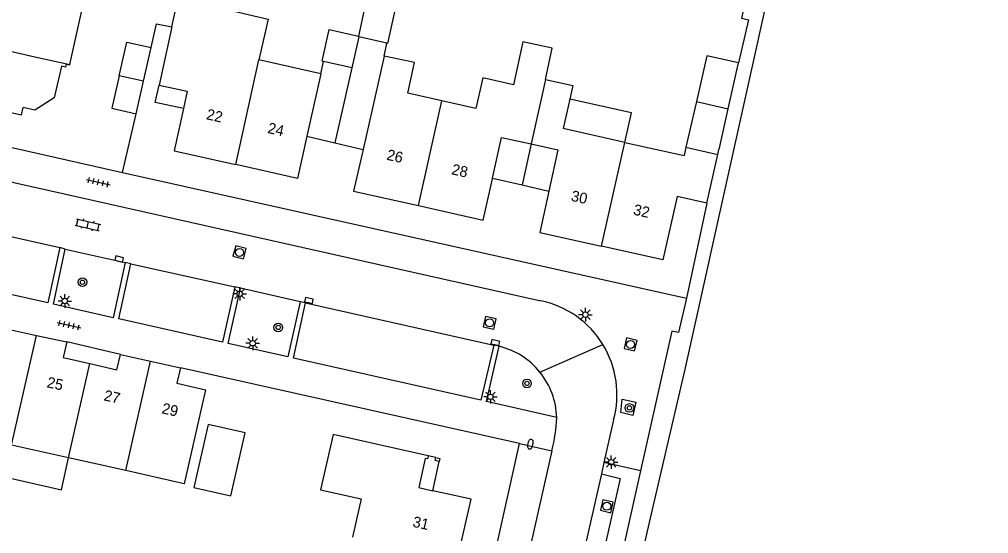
# Model space of a CAD drawing. Extents: x 128999 to 131010, y 395498 to 399007.
# Drawn here: x 129478.9 to 129568.6, y 398840.4 to 398888 of the extents above; entities that cross this region are included whole.
import ezdxf

# ---------------------------------------------------------------- set-up
doc = ezdxf.new("R2010")
doc.units = 0
for name, color, linetype in [('gg-afsc-erfafscheiding', 7, 'Continuous'), ('gg-afsc-muur', 7, 'Continuous'), ('gg-anno-huisnummerreeks BGT', 7, 'Continuous'), ('gg-bbg-bijgebouw', 7, 'Continuous'), ('gg-bbg-gedigitaliseerde bebouwing', 7, 'Continuous'), ('gg-bbg-gedigitaliseerde bijgebouw', 7, 'Continuous'), ('gg-bbg-hoofdgebouw', 7, 'Continuous'), ('gg-bbg-luifel en loopbrug', 7, 'Continuous'), ('gg-bbg-onder overbouw', 7, 'Continuous'), ('gg-bbg-pand overbouw', 7, 'Continuous'), ('gg-bbg-pilaar onder overbouw', 7, 'Continuous'), ('gg-bbg-pilaar pand', 7, 'Continuous'), ('gg-bbg-tussenscheiding', 7, 'Continuous'), ('gg-knt-verharding', 7, 'Continuous'), ('gg-knt-verharding nz', 7, 'Continuous'), ('gt-grn-groengrens', 7, 'Continuous'), ('gt-grn-vlakafsluiter', 7, 'Continuous'), ('gt-grn-weggrens', 7, 'Continuous'), ('gt-symb-boom', 7, 'Continuous'), ('gt-symb-brandkraan', 7, 'Continuous'), ('gt-symb-klinker verharding', 7, 'Continuous'), ('gt-symb-kolk', 7, 'Continuous'), ('gt-symb-lichtmast', 7, 'Continuous'), ('gt-symb-rioolschacht', 7, 'Continuous'), ('gt-symb-tegel verharding', 7, 'Continuous')]:
    doc.layers.add(name, color=color, linetype=linetype)

# ---------------------------------------------------------------- blocks, each defined once
blk = doc.blocks.new('gt0-RS')
at = {"layer": 'gt-symb-rioolschacht'}
blk.add_lwpolyline([(-0.5, -0.5), (0.5, -0.5), (0.5, 0.5), (-0.5, 0.5)], close=True, dxfattribs=at)
blk.add_circle((0, 0), 0.375, dxfattribs=at)
blk = doc.blocks.new('gt0-KL1')
at = {"layer": 'gt-symb-klinker verharding'}
for p, q in [((-1.15, 0.3), (1.15, 0.3)), ((-1, -0.3), (-1, 0.3)), ((-0.5, 0.3), (-0.5, 0.45)), ((0, -0.3), (0, 0.3)), ((0.5, 0.3), (0.5, 0.45)), ((1, -0.3), (1, 0.3)), ((-1.15, -0.3), (1.15, -0.3)), ((-0.5, -0.45), (-0.5, -0.3)), ((0.5, -0.45), (0.5, -0.3))]:
    blk.add_line(p, q, dxfattribs=at)
blk = doc.blocks.new('gt0-TEG1')
at = {"layer": 'gt-symb-tegel verharding'}
for p, q in [((-1.125, 0), (1.125, 0)), ((-0.9, -0.25), (-0.9, 0.25)), ((-0.45, -0.25), (-0.45, 0.25)), ((0, -0.25), (0, 0.25)), ((0.45, -0.25), (0.45, 0.25)), ((0.9, -0.25), (0.9, 0.25))]:
    blk.add_line(p, q, dxfattribs=at)
blk = doc.blocks.new('gt0-KOLK')
at = {"layer": 'gt-symb-kolk'}
blk.add_lwpolyline([(0, 0), (0.375, 0), (0.375, 0.4), (-0.375, 0.4), (-0.375, 0), (0, 0)], dxfattribs=at)
blk = doc.blocks.new('gt0-LMAST')
at = {"layer": 'gt-symb-lichtmast'}
for p, q in [((-0.182, 0.173), (-0.447, 0.438)), ((-0.005, 0.246), (-0.005, 0.621)), ((0.172, 0.173), (0.437, 0.438)), ((-0.255, -0.004), (-0.63, -0.004)), ((-0.182, -0.181), (-0.447, -0.446)), ((-0.005, -0.254), (-0.005, -0.629)), ((0.437, -0.446), (0.172, -0.181)), ((0.245, -0.004), (0.62, -0.004))]:
    blk.add_line(p, q, dxfattribs=at)
blk.add_circle((-0.005, -0.004), 0.25, dxfattribs=at)
blk = doc.blocks.new('gt0-BOOM')
at = {"layer": 'gt-symb-boom'}
for radius in [0.4, 0.2]:
    blk.add_circle((0, 0), radius, dxfattribs=at)
blk = doc.blocks.new('gt0-BR')
at = {"layer": 'gt-symb-brandkraan'}
for centre, radius, start, end in [((-0.244, 0), 0.206, 107.56694, 252.43307), ((0.599, -2.664), 3, 106.89205, 107.56694), ((0, -0.691), 0.938, 73.10799, 106.89205), ((-0.599, -2.664), 3, 72.43309, 73.10799), ((0.244, 0), 0.206, 287.56695, 72.43309), ((0.599, 2.664), 3, 252.43307, 253.10797), ((0, 0.691), 0.938, 253.10797, 286.89206), ((-0.599, 2.664), 3, 286.89206, 287.56695)]:
    blk.add_arc(centre, radius, start, end, dxfattribs=at)

msp = doc.modelspace()

# ---------------------------------------------------------------- linework, layer by layer
at = {"layer": 'gg-afsc-erfafscheiding'}
msp.add_lwpolyline([(129491.082, 398885.423), (129491.574, 398887.624), (129492.98, 398887.336)], dxfattribs=at)
at = {"layer": 'gg-afsc-muur'}
for p, q in [((129488.425, 398873.86), (129489.688, 398879.298)), ((129477.06, 398876.419), (129488.425, 398873.86))]:
    msp.add_line(p, q, dxfattribs=at)
at = {"layer": 'gg-bbg-bijgebouw'}
for p, q in [((129510.296, 398886.409), (129509.662, 398883.556)), ((129512.908, 398885.828), (129510.296, 398886.409)), ((129490.373, 398882.309), (129491.082, 398885.423)), ((129512.98, 398885.812), (129512.908, 398885.828)), ((129507.026, 398884.145), (129506.89, 398884.176)), ((129509.662, 398883.556), (129507.026, 398884.145)), ((129489.688, 398879.298), (129490.373, 398882.309))]:
    msp.add_line(p, q, dxfattribs=at)
for points in [[(129488.12, 398882.817), (129488.83, 398885.936), (129491.082, 398885.423)], [(129488.12, 398882.817), (129487.436, 398879.812), (129489.688, 398879.298)], [(129543.532, 398875.522), (129543.638, 398875.999), (129543.664, 398875.993), (129544.51, 398879.754)]]:
    msp.add_lwpolyline(points, dxfattribs=at)
at = {"layer": 'gg-bbg-gedigitaliseerde bebouwing'}
for p, q in [((129506.77, 398882.99), (129501.05, 398884.28)), ((129529.835, 398880.629), (129529.23, 398877.92)), ((129540.596, 398876.191), (129540.418, 398875.41))]:
    msp.add_line(p, q, dxfattribs=at)
for points in [[(129497.72, 398895.42), (129496.357, 398889.36), (129501.912, 398888.07), (129501.05, 398884.28)], [(129527.575, 398882.479), (129528.219, 398885.363), (129525.501, 398885.97), (129524.61, 398881.98)], [(129527.575, 398882.479), (129530.121, 398881.91), (129529.835, 398880.629)]]:
    msp.add_lwpolyline(points, dxfattribs=at)
at = {"layer": 'gg-bbg-gedigitaliseerde bijgebouw'}
for q in [(129540.596, 398876.191), (129544.51, 398879.754)]:
    msp.add_line((129541.56, 398880.426), q, dxfattribs=at)
for points in [[(129512.98, 398885.812), (129513.636, 398888.745), (129510.889, 398889.359), (129510.274, 398886.494)], [(129506.89, 398884.176), (129507.545, 398887.104), (129510.274, 398886.494)], [(129496.361, 398850.514), (129495.032, 398844.664), (129498.445, 398843.888), (129499.774, 398849.739), (129496.361, 398850.514)]]:
    msp.add_lwpolyline(points, dxfattribs=at)
at = {"layer": 'gg-bbg-hoofdgebouw'}
for p, q in [((129492.98, 398887.336), (129493.455, 398889.443)), ((129492.98, 398887.336), (129491.805, 398881.935)), ((129512.64, 398884.64), (129510.689, 398875.985)), ((129506.77, 398882.99), (129505.487, 398877.205)), ((129491.805, 398881.935), (129494.408, 398881.369)), ((129494.408, 398881.369), (129494.057, 398879.767)), ((129534.94, 398876.639), (129529.23, 398877.92)), ((129534.94, 398876.639), (129540.418, 398875.41)), ((129542.527, 398871.016), (129543.532, 398875.522)), ((129521.83, 398869.43), (129522.673, 398873.263)), ((129522.673, 398873.263), (129522.689, 398873.337)), ((129527.903, 398872.113), (129527.06, 398868.28)), ((129542.527, 398871.016), (129539.792, 398871.64)), ((129515.827, 398870.78), (129521.83, 398869.43)), ((129527.06, 398868.28), (129532.761, 398867.014)), ((129477.67, 398859.35), (129480.46, 398858.751)), ((129480.46, 398858.751), (129483.26, 398858.15)), ((129488.22, 398857), (129491, 398856.379)), ((129491, 398856.379), (129493.771, 398855.76)), ((129483.42, 398847.411), (129478.15, 398848.592)), ((129488.721, 398846.224), (129483.42, 398847.411)), ((129506.757, 398844.46), (129510.51, 398843.62)), ((129520.69, 398843.57), (129517.147, 398844.36)), ((129510.51, 398843.62), (129509.722, 398840.05)), ((129519.403, 398837.863), (129520.69, 398843.57))]:
    msp.add_line(p, q, dxfattribs=at)
for points in [[(129483.526, 398883.844), (129484.723, 398889.147), (129481.483, 398889.869)], [(129518, 398880.489), (129514.84, 398881.2), (129515.47, 398884.03), (129512.64, 398884.64)], [(129483.526, 398883.844), (129483.517, 398883.803), (129483.205, 398883.873), (129483.143, 398883.6), (129482.753, 398883.687), (129482.092, 398880.76), (129480.288, 398879.626), (129479.224, 398879.863)], [(129524.61, 398881.98), (129521.79, 398882.61), (129521.15, 398879.78), (129518, 398880.489)], [(129477.787, 398879.466), (129479.07, 398879.18), (129479.224, 398879.863)], [(129494.057, 398879.767), (129493.2, 398875.86), (129498.913, 398874.579)], [(129505.487, 398877.205), (129504.62, 398873.3), (129498.913, 398874.579)], [(129522.689, 398873.337), (129523.515, 398877.095), (129526.258, 398876.492)], [(129526.258, 398876.492), (129528.745, 398875.945), (129527.903, 398872.113)], [(129510.689, 398875.985), (129509.82, 398872.13), (129515.827, 398870.78)], [(129539.792, 398871.64), (129538.45, 398865.75), (129532.761, 398867.014)], [(129483.26, 398858.15), (129482.92, 398856.72), (129485.399, 398856.145)], [(129485.399, 398856.145), (129487.88, 398855.57), (129488.22, 398857)], [(129493.771, 398855.76), (129493.44, 398854.32), (129496.09, 398853.72), (129494.14, 398845.01), (129488.721, 398846.224)], [(129516.721, 398847.591), (129507.913, 398849.562), (129506.757, 398844.46)]]:
    msp.add_lwpolyline(points, dxfattribs=at)
at = {"layer": 'gg-bbg-luifel en loopbrug'}
for p, q in [((129512.64, 398884.64), (129512.908, 398885.828)), ((129506.77, 398882.99), (129507.026, 398884.145)), ((129509.662, 398883.556), (129508.088, 398876.595)), ((129544.51, 398879.754), (129545.465, 398884.004)), ((129505.487, 398877.205), (129508.088, 398876.595)), ((129508.088, 398876.595), (129510.689, 398875.985)), ((129526.258, 398876.492), (129525.423, 398872.695)), ((129522.689, 398873.337), (129525.423, 398872.695)), ((129525.423, 398872.695), (129527.903, 398872.113))]:
    msp.add_line(p, q, dxfattribs=at)
for points in [[(129545.465, 398884.004), (129542.524, 398884.66), (129541.56, 398880.426)], [(129494.057, 398879.767), (129491.455, 398880.338), (129491.805, 398881.935)], [(129534.94, 398876.639), (129535.542, 398879.374), (129529.835, 398880.629)], [(129477.487, 398845.637), (129482.756, 398844.453), (129483.42, 398847.411)]]:
    msp.add_lwpolyline(points, dxfattribs=at)
at = {"layer": 'gg-bbg-onder overbouw'}
msp.add_lwpolyline([(129516.721, 398847.591), (129516.66, 398847.318), (129516.455, 398847.364), (129515.849, 398844.65), (129517.147, 398844.36)], dxfattribs=at)
at = {"layer": 'gg-bbg-pand overbouw'}
for p, q in [((129517.423, 398847.434), (129516.721, 398847.591)), ((129517.147, 398844.36), (129517.753, 398847.074))]:
    msp.add_line(p, q, dxfattribs=at)
at = {"layer": 'gg-bbg-pilaar onder overbouw'}
msp.add_lwpolyline([(129517.753, 398847.074), (129517.362, 398847.161), (129517.423, 398847.434)], dxfattribs=at)
at = {"layer": 'gg-bbg-pilaar pand'}
msp.add_lwpolyline([(129517.423, 398847.434), (129517.814, 398847.347), (129517.753, 398847.074)], dxfattribs=at)
at = {"layer": 'gg-bbg-tussenscheiding'}
for p, q in [((129470.138, 398886.888), (129480.289, 398884.58)), ((129480.289, 398884.58), (129483.526, 398883.844)), ((129498.913, 398874.579), (129501.05, 398884.28)), ((129490.373, 398882.309), (129488.12, 398882.817)), ((129527.575, 398882.479), (129526.258, 398876.492)), ((129515.827, 398870.78), (129518, 398880.489)), ((129532.761, 398867.014), (129534.94, 398876.639)), ((129540.596, 398876.191), (129543.532, 398875.522)), ((129478.15, 398848.592), (129480.46, 398858.751)), ((129488.721, 398846.224), (129491, 398856.379)), ((129483.42, 398847.411), (129485.399, 398856.145))]:
    msp.add_line(p, q, dxfattribs=at)
msp.add_lwpolyline([(129510.296, 398886.409), (129510.257, 398886.418), (129510.274, 398886.494)], dxfattribs=at)
at = {"layer": 'gg-knt-verharding'}
for p, q in [((129467.109, 398875.446), (129527.15, 398861.97)), ((129488.425, 398873.86), (129540.64, 398862.21)), ((129542.527, 398871.016), (129540.64, 398862.21)), ((129483.12, 398866.752), (129482.616, 398866.888)), ((129483.12, 398866.752), (129488.67, 398865.499)), ((129489.175, 398865.4), (129488.67, 398865.499)), ((129499.334, 398863.126), (129498.817, 398863.246)), ((129504.863, 398861.869), (129499.334, 398863.126)), ((129505.368, 398861.775), (129504.863, 398861.869)), ((129488.22, 398857), (129483.26, 398858.15)), ((129523.293, 398857.744), (129522.799, 398857.859)), ((129525.19, 398848.74), (129493.771, 398855.76)), ((129533.89, 398850.922), (129533.001, 398846.98)), ((129505.209, 398759.869), (129525.19, 398848.74)), ((129528.163, 398848.07), (129508.69, 398761.716)), ((129533.001, 398846.98), (129532.76, 398845.914)), ((129536.388, 398846.217), (129517.645, 398763.029))]:
    msp.add_line(p, q, dxfattribs=at)
for points in [[(129482.616, 398866.888), (129481.491, 398861.774), (129469.22, 398864.508), (129470.332, 398869.667)], [(129488.67, 398865.499), (129487.545, 398860.39), (129482.01, 398861.64), (129483.12, 398866.752)], [(129498.817, 398863.246), (129497.683, 398858.124), (129488.087, 398860.28), (129489.175, 398865.4)], [(129504.863, 398861.869), (129503.726, 398856.76), (129498.201, 398857.999), (129499.334, 398863.126)], [(129522.799, 398857.859), (129521.61, 398852.769), (129504.244, 398856.65), (129505.368, 398861.775)], [(129540.64, 398862.21), (129539.89, 398859.01), (129539.3, 398859.14), (129536.388, 398846.217)], [(129528.623, 398851.147), (129522.131, 398852.643), (129523.293, 398857.744)], [(129534.569, 398851.608), (129534.641, 398852.22), (129534.676, 398852.841), (129535.947, 398852.58), (129535.661, 398851.333), (129534.569, 398851.608)], [(129532.76, 398845.914), (129534.506, 398845.491), (129530.548, 398827.985), (129528.804, 398828.378)]]:
    msp.add_lwpolyline(points, dxfattribs=at)
for centre, radius, start, end in [((129525.327, 398853.278), 8.881, 31.38419, 78.15641), ((129521.643, 398850.956), 6.986, 38.9552, 76.33406), ((129525.327, 398853.278), 8.881, 344.61448, 31.38366), ((129521.64, 398850.96), 6.985, 1.53734, 38.9187), ((129516.465, 398851.392), 12.161, 344.14793, 358.847)]:
    msp.add_arc(centre, radius, start, end, dxfattribs=at)
at = {"layer": 'gg-knt-verharding nz'}
for p, q in [((129470.332, 398869.667), (129482.616, 398866.888)), ((129489.175, 398865.4), (129498.817, 398863.246)), ((129505.368, 398861.775), (129522.799, 398857.859)), ((129532.76, 398845.914), (129528.804, 398828.378))]:
    msp.add_line(p, q, dxfattribs=at)
at = {"layer": 'gt-grn-groengrens'}
msp.add_lwpolyline([(129568.623, 398988.617), (129567.611, 398977.893), (129540.513, 398855.748), (129537.468, 398842.64), (129521.906, 398775.024), (129519.287, 398762.677)], dxfattribs=at)
at = {"layer": 'gt-grn-vlakafsluiter'}
msp.add_lwpolyline([(129547.74, 398897.1), (129545.747, 398888.162), (129546.39, 398887.99), (129545.465, 398884.004)], dxfattribs=at)
at = {"layer": 'gt-grn-weggrens'}
for p, q in [((129527.075, 398855.348), (129532.909, 398857.903)), ((129525.19, 398848.74), (129528.163, 398848.07)), ((129536.388, 398846.217), (129533.001, 398846.98))]:
    msp.add_line(p, q, dxfattribs=at)

# ---------------------------------------------------------------- block references
at = {"layer": 'gt-symb-boom'}
for p in [(129484.707, 398863.684), (129502.843, 398859.498), (129525.875, 398854.311), (129535.354, 398852.031)]:
    msp.add_blockref('gt0-BOOM', p, dxfattribs=at)
at = {"layer": 'gt-symb-brandkraan', "rotation": 77.29726808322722}
msp.add_blockref('gt0-BR', (129526.188, 398848.675), dxfattribs=at)
at = {"layer": 'gt-symb-klinker verharding', "rotation": -12.771242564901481}
msp.add_blockref('gt0-KL1', (129485.211, 398869.004), dxfattribs=at)
at = {"layer": 'gt-symb-kolk'}
for p, rotation in [((129488.059, 398865.637), -14.002970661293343), ((129505.63, 398861.792), -12.715336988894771), ((129522.896, 398857.898), -12.715336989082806)]:
    msp.add_blockref('gt0-KOLK', p, dxfattribs=dict(at, rotation=rotation))
at = {"layer": 'gt-symb-lichtmast'}
for p in [(129499.272, 398862.614), (129483.078, 398861.945), (129531.285, 398860.68), (129500.475, 398858.029), (129522.495, 398853.067), (129533.679, 398847.008)]:
    msp.add_blockref('gt0-LMAST', p, dxfattribs=at)
at = {"layer": 'gt-symb-rioolschacht'}
for p, rotation in [((129499.256, 398866.445), -14.411265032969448), ((129522.411, 398859.918), -102.71533698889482), ((129535.464, 398857.917), -102.71533698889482), ((129533.265, 398842.928), -102.71533698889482)]:
    msp.add_blockref('gt0-RS', p, dxfattribs=dict(at, rotation=rotation))
at = {"layer": 'gt-symb-tegel verharding'}
for p, rotation in [((129486.167, 398872.942), -12.702731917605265), ((129483.458, 398859.701), -12.702731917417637)]:
    msp.add_blockref('gt0-TEG1', p, dxfattribs=dict(at, rotation=rotation))

# ---------------------------------------------------------------- texts
at = {"layer": 'gg-anno-huisnummerreeks BGT'}
for s, rotation, p in [('22', 347.4, (129496.114, 398878.792)), ('24', 347.4, (129501.792, 398877.52)), ('26', 347.4, (129512.816, 398875.043)), ('28', 347.4, (129518.821, 398873.693)), ('30', 347.5, (129529.892, 398871.236)), ('32', 347.5, (129535.654, 398869.956)), ('25', 347.9, (129481.349, 398853.958)), ('27', 347.4, (129486.62, 398852.746)), ('29', 347.4, (129491.988, 398851.547)), ('31', 347.3, (129515.223, 398841.042))]:
    msp.add_text(s, height=1, rotation=rotation, dxfattribs=at).set_placement(p)

doc.saveas('drawing.dxf')
